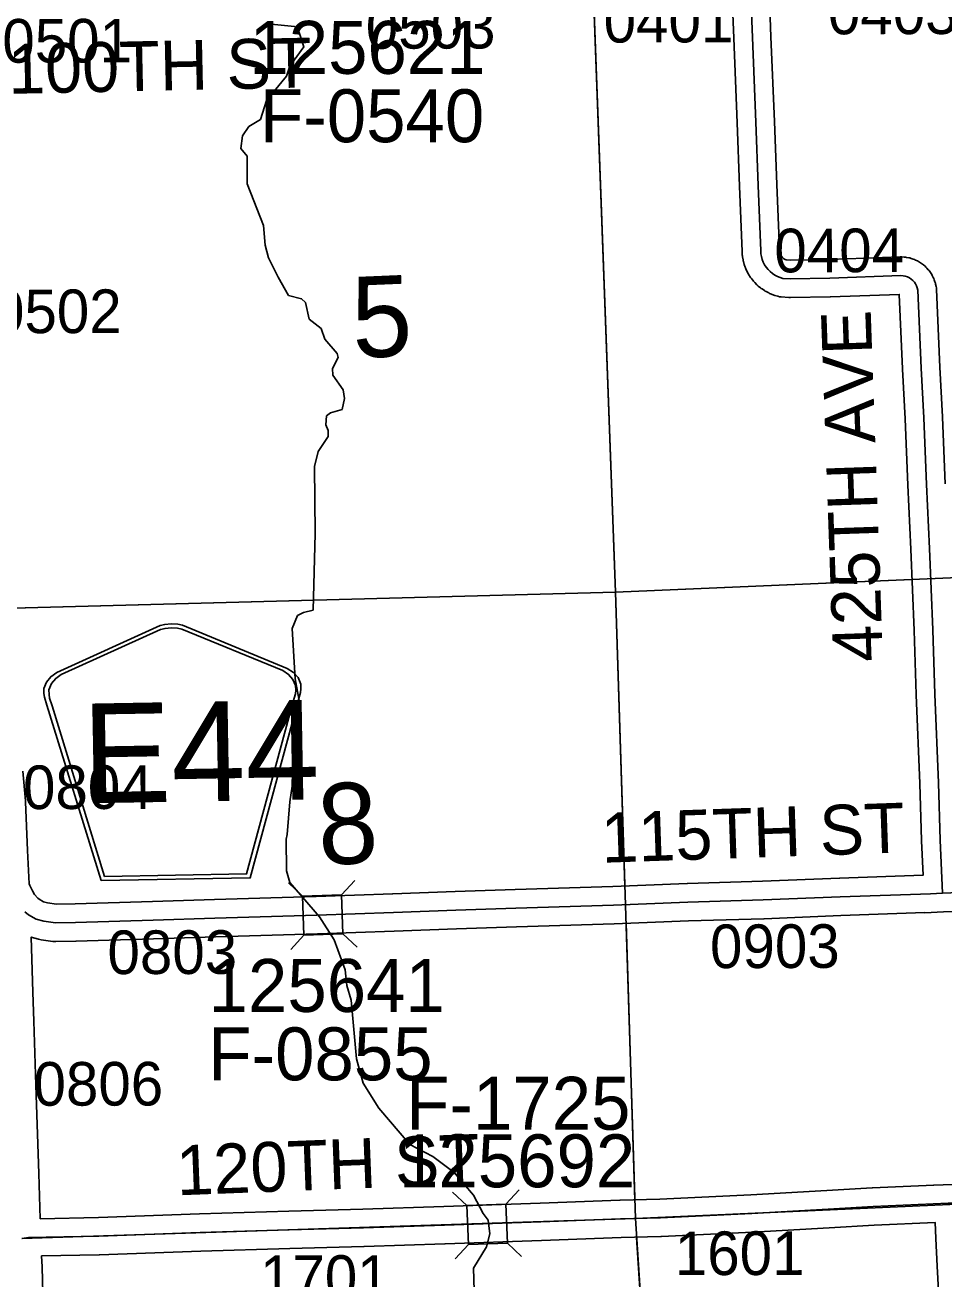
# Model space of a CAD drawing. Extents: x 128.7 to 185.5, y -21.4 to 12.6.
# Drawn here: x 164.812 to 166.287, y 3.333 to 5.346 of the extents above; entities that cross this region are included whole.
import ezdxf

# ---------------------------------------------------------------- set-up
doc = ezdxf.new("R2010")
doc.units = 0
for name, color, linetype in [('tdCoHydroRiver', 7, 'Continuous'), ('tdCoSecRdNmbr', 7, 'Continuous'), ('tdCoSecRdTxt', 7, 'Continuous'), ('tdCoSecRteBand', 7, 'Continuous'), ('tdCoSecRteCL', 7, 'Continuous'), ('tdCoSectLine', 7, 'Continuous'), ('tdCoSectLinePart', 7, 'Continuous'), ('tdCoSectNmbr', 7, 'Continuous'), ('tdCoShieldCoRteHrd', 7, 'Continuous'), ('tdCoStrucSec', 7, 'Continuous'), ('tdCoStrucSecCoName', 7, 'Continuous'), ('tdCoStrucSecFHWANum', 7, 'Continuous'), ('tdCoSurfAsphalt', 7, 'Continuous'), ('tdCoSurfGravel', 7, 'Continuous')]:
    doc.layers.add(name, color=color, linetype=linetype)

msp = doc.modelspace()

# ---------------------------------------------------------------- linework, layer by layer
at = {"layer": 'tdCoHydroRiver'}
msp.add_lwpolyline([(165.5328, 3.3147), (165.5314, 3.3509), (165.5523, 3.3849), (165.5578, 3.4056), (165.5554, 3.4276), (165.5471, 3.4384), (165.5318, 3.4678), (165.5004, 3.5045), (165.4663, 3.5301), (165.4293, 3.5492), (165.3798, 3.6074), (165.3546, 3.6475), (165.3437, 3.6866), (165.3354, 3.781), (165.3282, 3.8044), (165.3257, 3.8296), (165.3081, 3.8779), (165.2846, 3.9149), (165.2368, 3.97), (165.2313, 3.9887), (165.231, 4.0392), (165.2323, 4.0472), (165.2367, 4.0994), (165.2405, 4.1248), (165.2412, 4.147), (165.2478, 4.182), (165.253, 4.2564), (165.2451, 4.2971), (165.2406, 4.3775), (165.2492, 4.3983), (165.2585, 4.4034), (165.2742, 4.4071), (165.2775, 4.5304), (165.2766, 4.6378), (165.2821, 4.6616), (165.2985, 4.6859), (165.2982, 4.6954), (165.2947, 4.7047), (165.2957, 4.719), (165.3018, 4.724), (165.3206, 4.7294), (165.3247, 4.7469), (165.3226, 4.761), (165.3059, 4.7841), (165.3055, 4.7951), (165.3143, 4.8128), (165.3125, 4.8191), (165.2927, 4.842), (165.2873, 4.8592), (165.2678, 4.8743), (165.2621, 4.9009), (165.2556, 4.907), (165.2348, 4.9125), (165.2179, 4.9419), (165.2026, 4.9729), (165.1971, 4.9932), (165.1943, 5.0247), (165.1682, 5.0916), (165.1681, 5.1358), (165.1582, 5.1481), (165.1605, 5.1687), (165.1711, 5.1833), (165.1896, 5.195), (165.1995, 5.2254), (165.2312, 5.2645), (165.2369, 5.2805), (165.2594, 5.3113), (165.2506, 5.3378), (165.244, 5.3439), (165.2012, 5.3486)], dxfattribs=at)
at = {"layer": 'tdCoSecRteBand'}
for points in [[(164.8622, 3.9351), (164.8919, 3.9358), (165.0163, 3.9395), (165.1157, 3.9424), (165.2793, 3.9474), (165.402, 3.9518), (165.4021, 3.9518), (165.4021, 3.9518), (165.5024, 3.9552), (165.5986, 3.9587), (165.5987, 3.9587), (165.5987, 3.9587), (165.7555, 3.9636), (165.8748, 3.9681), (165.8749, 3.9681), (165.875, 3.9681), (165.9959, 3.9718), (166.1193, 3.9767), (166.1194, 3.9767), (166.1194, 3.9767), (166.2535, 3.9815), (166.251, 4.0366), (166.251, 4.0369), (166.251, 4.0371), (166.2485, 4.1287), (166.2426, 4.2712), (166.2426, 4.2713), (166.2426, 4.2715), (166.2391, 4.3744), (166.2337, 4.5049), (166.229, 4.6075), (166.229, 4.6075), (166.229, 4.6076), (166.2246, 4.7145), (166.2204, 4.7942), (166.2204, 4.7943), (166.2204, 4.7945), (166.2152, 4.9141), (166.105, 4.91), (166.1047, 4.91), (166.1045, 4.91), (166.0409, 4.9088), (166.0393, 4.9088), (166.0378, 4.9089), (166.0259, 4.9099), (166.023, 4.9101), (166.0201, 4.911), (166.0156, 4.9123), (166.0141, 4.9127), (166.0127, 4.9133), (166.0083, 4.915), (166.0069, 4.9156), (166.0056, 4.9163), (166.0014, 4.9185), (166.0001, 4.9192), (165.9988, 4.9201), (165.9949, 4.9227), (165.9936, 4.9235), (165.9924, 4.9245), (165.9888, 4.9275), (165.9876, 4.9285), (165.9866, 4.9295), (165.9833, 4.9329), (165.9822, 4.934), (165.9812, 4.9352), (165.9783, 4.9388), (165.9773, 4.94), (165.9765, 4.9413), (165.974, 4.9452), (165.9731, 4.9465), (165.9724, 4.9479), (165.9703, 4.952), (165.9696, 4.9534), (165.969, 4.9548), (165.9673, 4.9592), (165.9668, 4.9606), (165.9664, 4.9621), (165.9651, 4.9666), (165.9647, 4.9681), (165.9645, 4.9696), (165.9637, 4.9742), (165.9634, 4.9757), (165.9633, 4.9772), (165.963, 4.9819), (165.963, 4.9823), (165.963, 4.9827), (165.9588, 5.0878), (165.9588, 5.0878), (165.9588, 5.0878), (165.9548, 5.1894), (165.9494, 5.3253), (165.9494, 5.3253), (165.9494, 5.3254), (165.9466, 5.4041)], [(166.0066, 5.4063), (166.0093, 5.3276), (166.0148, 5.1918), (166.0148, 5.1918), (166.0148, 5.1917), (166.0187, 5.0902), (166.0229, 4.9855), (166.0231, 4.9828), (166.0233, 4.9812), (166.0238, 4.9796), (166.0244, 4.9781), (166.0251, 4.9766), (166.026, 4.9752), (166.027, 4.974), (166.0282, 4.9728), (166.0294, 4.9718), (166.0308, 4.9708), (166.0323, 4.9701), (166.0338, 4.9695), (166.0339, 4.9694), (166.0412, 4.9688), (166.1031, 4.97), (166.2167, 4.9742), (166.2181, 4.9742), (166.2195, 4.9742), (166.2231, 4.974), (166.2251, 4.9739), (166.227, 4.9735), (166.2305, 4.9728), (166.2324, 4.9725), (166.2343, 4.9718), (166.2377, 4.9707), (166.2395, 4.9701), (166.2413, 4.9692), (166.2445, 4.9677), (166.2463, 4.9668), (166.2479, 4.9658), (166.2509, 4.9638), (166.2525, 4.9627), (166.254, 4.9614), (166.2567, 4.9591), (166.2582, 4.9578), (166.2595, 4.9564), (166.2619, 4.9537), (166.2632, 4.9522), (166.2643, 4.9506), (166.2663, 4.9477), (166.2674, 4.946), (166.2683, 4.9443), (166.2699, 4.9411), (166.2708, 4.9393), (166.2714, 4.9375), (166.2726, 4.9341), (166.2732, 4.9323), (166.2736, 4.9303), (166.2743, 4.9268), (166.2748, 4.9245), (166.2749, 4.9221), (166.2804, 4.7972), (166.2845, 4.7174), (166.2845, 4.7173), (166.2846, 4.7171), (166.289, 4.6101)], [(164.8082, 4.1488), (164.8121, 4.1008), (164.8121, 4.1002), (164.8121, 4.0996), (164.8153, 4.0212), (164.8183, 3.9679), (164.8192, 3.965), (164.8235, 3.9567), (164.8267, 3.9508), (164.8267, 3.9507), (164.8323, 3.9446), (164.8342, 3.943), (164.8411, 3.9391), (164.8479, 3.9372), (164.8622, 3.9351)], [(166.316, 3.9239), (166.2861, 3.9227), (166.2562, 3.9213), (166.2562, 3.9215), (166.2561, 3.9215), (166.2561, 3.9215), (166.1216, 3.9167), (165.9982, 3.9118), (165.998, 3.9118), (165.9979, 3.9118), (165.8769, 3.9081), (165.7576, 3.9037), (165.7575, 3.9037), (165.7575, 3.9037), (165.6007, 3.8987), (165.5046, 3.8953), (165.5045, 3.8953), (165.5045, 3.8953), (165.4042, 3.8918), (165.2814, 3.8874), (165.2813, 3.8874), (165.2812, 3.8874), (165.1175, 3.8825), (165.1175, 3.8825), (165.1175, 3.8825), (165.0181, 3.8795), (164.8935, 3.8758), (164.8934, 3.8758), (164.8933, 3.8758), (164.861, 3.8751), (164.8585, 3.875), (164.856, 3.8754), (164.8373, 3.8781), (164.8353, 3.8784), (164.8334, 3.8789), (164.8215, 3.8823), (164.8242, 3.7941), (164.8242, 3.794), (164.8242, 3.794), (164.8255, 3.7475), (164.8292, 3.6446), (164.8292, 3.6445), (164.8292, 3.6444), (164.8336, 3.5026), (164.8359, 3.4302)], [(164.8359, 3.4302), (164.9295, 3.4319), (165.0915, 3.4378), (165.0916, 3.4378), (165.0916, 3.4378), (165.2349, 3.4422), (165.2349, 3.4422), (165.235, 3.4422), (165.3541, 3.4457), (165.4839, 3.4496), (165.6387, 3.455), (165.7667, 3.4597), (165.7668, 3.4597), (165.767, 3.4597), (165.8308, 3.4615), (165.9768, 3.4683), (166.0992, 3.4755), (166.0992, 3.4755), (166.0992, 3.4755), (166.1717, 3.4797), (166.1719, 3.4797), (166.1722, 3.4797), (166.2706, 3.4839), (166.2706, 3.4841), (166.3005, 3.4852)], [(166.2802, 3.275), (166.2762, 3.3542), (166.274, 3.3985), (166.274, 3.3987), (166.274, 3.3988), (166.273, 3.424), (166.175, 3.4198), (166.1027, 3.4156), (165.9801, 3.4084), (165.98, 3.4084), (165.9798, 3.4084), (165.8333, 3.4015), (165.833, 3.4015), (165.8327, 3.4015), (165.7687, 3.3998), (165.6409, 3.3951), (165.6409, 3.3951), (165.6408, 3.3951), (165.486, 3.3897), (165.4859, 3.3897), (165.4858, 3.3897), (165.3559, 3.3857), (165.3558, 3.3857), (165.3558, 3.3857), (165.2367, 3.3823), (165.0936, 3.3778), (164.9314, 3.3719), (164.9311, 3.3719), (164.9308, 3.3719), (164.8383, 3.3703), (164.839, 3.3531), (164.839, 3.3528), (164.839, 3.3525), (164.8413, 3.2689)]]:
    msp.add_lwpolyline(points, dxfattribs=at)
at = {"layer": 'tdCoSecRteCL'}
for points in [[(166.2849, 3.9527), (166.281, 4.0379), (166.2785, 4.1297), (166.2726, 4.2725), (166.2691, 4.3755), (166.2637, 4.5062), (166.259, 4.6088), (166.2546, 4.7159), (166.2504, 4.7958), (166.245, 4.9208), (166.2442, 4.9243), (166.2431, 4.9276), (166.2415, 4.9308), (166.2395, 4.9338), (166.2371, 4.9364), (166.2344, 4.9387), (166.2315, 4.9407), (166.2283, 4.9422), (166.2249, 4.9433), (166.2214, 4.944), (166.2178, 4.9442), (166.1039, 4.94), (166.0403, 4.9388), (166.0284, 4.9398), (166.0239, 4.9411), (166.0196, 4.9428), (166.0154, 4.945), (166.0115, 4.9476), (166.0079, 4.9506), (166.0046, 4.954), (166.0017, 4.9576), (165.9991, 4.9616), (165.997, 4.9657), (165.9953, 4.9701), (165.994, 4.9746), (165.9932, 4.9792), (165.9929, 4.9839), (165.9887, 5.089), (165.9848, 5.1906), (165.9794, 5.3265), (165.9756, 5.4352)], [(164.8115, 3.9228), (164.8172, 3.9181), (164.8295, 3.9112), (164.8416, 3.9078), (164.8603, 3.905), (164.8927, 3.9058), (165.0172, 3.9095), (165.1166, 3.9124), (165.2803, 3.9174), (165.4031, 3.9218), (165.5035, 3.9253), (165.5997, 3.9287), (165.7565, 3.9337), (165.8759, 3.9381), (165.997, 3.9418), (166.1205, 3.9467), (166.2655, 3.9519), (166.2849, 3.9527)], [(166.2849, 3.9527), (166.3659, 3.9558), (166.5413, 3.9611)], [(164.807, 3.3986), (164.8171, 3.3999), (164.9303, 3.4019), (165.0926, 3.4078), (165.2358, 3.4122), (165.355, 3.4157), (165.4849, 3.4196), (165.6398, 3.4251), (165.7678, 3.4298), (165.8319, 3.4315), (165.9784, 3.4384), (166.1009, 3.4455), (166.1734, 3.4497), (166.2938, 3.4549), (166.3018, 3.4553)]]:
    msp.add_lwpolyline(points, dxfattribs=at)
at = {"layer": 'tdCoSectLine'}
for points in [[(165.7235, 5.4225), (165.7597, 4.436)], [(165.7597, 4.436), (166.7733, 4.4796)], [(164.7715, 4.4096), (165.7597, 4.436)], [(165.7597, 4.436), (165.7916, 3.4304)], [(165.7916, 3.4304), (166.8133, 3.4762)], [(164.8066, 3.3986), (165.7916, 3.4304)], [(165.7916, 3.4304), (165.8561, 2.4372)]]:
    msp.add_lwpolyline(points, dxfattribs=at)
at = {"layer": 'tdCoSectLinePart'}
for points in [[(165.7244, 5.3967), (165.7597, 4.436)], [(165.7597, 4.436), (166.2353, 4.4565)], [(164.7922, 4.4101), (165.7597, 4.436)], [(165.7597, 4.436), (165.7747, 3.9642)], [(165.7766, 3.9047), (165.7907, 3.4601)], [(165.7936, 3.4002), (165.8219, 2.9644)]]:
    msp.add_lwpolyline(points, dxfattribs=at)
at = {"layer": 'tdCoShieldCoRteHrd'}
for points in [[(164.9337, 3.9731), (164.8468, 4.2546), (164.8427, 4.2676), (164.8419, 4.2735), (164.8417, 4.2813), (164.8458, 4.2917), (164.8529, 4.3003), (164.8624, 4.3072), (165.0284, 4.3824), (165.0358, 4.3842), (165.0462, 4.3853), (165.0567, 4.3846), (165.0642, 4.3831), (165.2327, 4.3136), (165.2424, 4.3071), (165.2499, 4.2988), (165.2543, 4.2885), (165.2544, 4.2807), (165.2538, 4.2748), (165.2501, 4.2616), (165.1731, 3.9773)], [(164.9394, 3.9796), (164.8549, 4.2534), (164.8509, 4.266), (164.8501, 4.2716), (164.85, 4.2791), (164.8539, 4.2891), (164.8608, 4.2974), (164.8698, 4.3039), (165.0292, 4.3762), (165.0364, 4.3779), (165.0464, 4.3789), (165.0564, 4.3782), (165.0636, 4.3768), (165.2254, 4.3101), (165.2347, 4.3039), (165.2418, 4.2959), (165.2461, 4.286), (165.2462, 4.2785), (165.2456, 4.2729), (165.2421, 4.2602), (165.1672, 3.9836)]]:
    msp.add_lwpolyline(points, close=True, dxfattribs=at)
at = {"layer": 'tdCoStrucSec'}
for p, q in [((165.2573, 3.9479), (165.2344, 3.9692)), ((165.3198, 3.9501), (165.3412, 3.9731)), ((165.2595, 3.8853), (165.2382, 3.8624)), ((165.3221, 3.8876), (165.345, 3.8663)), ((165.5211, 3.4512), (165.4982, 3.4725)), ((165.5837, 3.4534), (165.605, 3.4764)), ((165.5234, 3.3886), (165.5021, 3.3657)), ((165.586, 3.3909), (165.6089, 3.3696))]:
    msp.add_line(p, q, dxfattribs=at)
for points in [[(165.2573, 3.9479), (165.3198, 3.9501), (165.3221, 3.8876), (165.2595, 3.8853)], [(165.5211, 3.4512), (165.5837, 3.4534), (165.586, 3.3909), (165.5234, 3.3886)]]:
    msp.add_lwpolyline(points, close=True, dxfattribs=at)
at = {"layer": 'tdCoSurfAsphalt'}
msp.add_lwpolyline([(164.8115, 3.9228), (164.8172, 3.9181), (164.8295, 3.9112), (164.8416, 3.9078), (164.8603, 3.905), (164.8927, 3.9058), (165.0172, 3.9095), (165.1166, 3.9124), (165.2803, 3.9174), (165.4031, 3.9218), (165.5035, 3.9253), (165.5997, 3.9287), (165.7565, 3.9337), (165.8759, 3.9381), (165.997, 3.9418), (166.1205, 3.9467), (166.2655, 3.9519), (166.2849, 3.9527), (166.3659, 3.9558)], dxfattribs=at)
at = {"layer": 'tdCoSurfGravel'}
for points in [[(166.2849, 3.9527), (166.281, 4.0379), (166.2785, 4.1297), (166.2726, 4.2725), (166.2691, 4.3755), (166.2637, 4.5062), (166.259, 4.6088), (166.2546, 4.7159), (166.2504, 4.7958), (166.245, 4.9208), (166.2442, 4.9243), (166.2431, 4.9276), (166.2415, 4.9308), (166.2395, 4.9338), (166.2371, 4.9364), (166.2344, 4.9387), (166.2315, 4.9407), (166.2283, 4.9422), (166.2249, 4.9433), (166.2214, 4.944), (166.2178, 4.9442), (166.1039, 4.94), (166.0403, 4.9388), (166.0284, 4.9398), (166.0239, 4.9411), (166.0196, 4.9428), (166.0154, 4.945), (166.0115, 4.9476), (166.0079, 4.9506), (166.0046, 4.954), (166.0017, 4.9576), (165.9991, 4.9616), (165.997, 4.9657), (165.9953, 4.9701), (165.994, 4.9746), (165.9932, 4.9792), (165.9929, 4.9839), (165.9887, 5.089), (165.9848, 5.1906), (165.9794, 5.3265), (165.9756, 5.4352)], [(164.807, 3.3986), (164.8171, 3.3999), (164.9303, 3.4019), (165.0926, 3.4078), (165.2358, 3.4122), (165.355, 3.4157), (165.4849, 3.4196), (165.6398, 3.4251), (165.7678, 3.4298), (165.8319, 3.4315), (165.9784, 3.4384), (166.1009, 3.4455), (166.1734, 3.4497), (166.2938, 3.4549), (166.3018, 3.4553), (166.4326, 3.4613), (166.5369, 3.4638), (166.5627, 3.4648)]]:
    msp.add_lwpolyline(points, dxfattribs=at)

# ---------------------------------------------------------------- texts
at = {"layer": 'tdCoSecRdNmbr'}
for s, rotation, p in [('0403', 0.1255, (166.1008, 5.3316)), ('0503', 0.1249, (165.3588, 5.3084)), ('0401', 0.1252, (165.7407, 5.3183)), ('0501', 0.1245, (164.7752, 5.286)), ('0404', 0.1254, (166.0148, 4.9494)), ('0502', 0.1245, (164.7586, 4.8516)), ('0804', 0.1245, (164.8084, 4.0877)), ('0803', 0.1246, (164.944, 3.8228)), ('0903', 0.1253, (165.9115, 3.8324)), ('0806', 0.1245, (164.8253, 3.6115)), ('1601', 0.1253, (165.855, 3.3395)), ('1701', 0.1248, (165.1889, 3.3012))]:
    msp.add_text(s, height=0.07, rotation=rotation, dxfattribs=at).set_placement(p)
at = {"layer": 'tdCoSecRdTxt'}
for s, rotation, p in [('100TH ST', 1.2347, (164.7851, 5.2359)), ('425TH AVE', 92, (166.1891, 4.3252)), ('115TH ST', 1.9708, (165.738, 4.0015)), ('120TH ST', 2.2249, (165.056, 3.4676))]:
    msp.add_text(s, height=0.08, rotation=rotation, dxfattribs=at).set_placement(p)
at = {"layer": 'tdCoSectNmbr'}
for s, rotation, p in [('5', 2.4132, (165.3386, 4.8118)), ('8', 2.4131, (165.284, 3.9979))]:
    msp.add_text(s, height=0.13, rotation=rotation, dxfattribs=at).set_placement(p)
at = {"layer": 'tdCoShieldCoRteHrd'}
msp.add_text('E44', height=0.16, rotation=1, dxfattribs=at).set_placement((164.9048, 4.0969))
at = {"layer": 'tdCoStrucSecCoName'}
for s, p in [('F-0540', (165.1888, 5.1583)), ('F-0855', (165.1058, 3.6523)), ('F-1725', (165.4235, 3.573))]:
    msp.add_text(s, height=0.085, dxfattribs=at).set_placement(p)
at = {"layer": 'tdCoStrucSecFHWANum'}
for s, p in [('125621', (165.1718, 5.2681)), ('125641', (165.1063, 3.7621)), ('125692', (165.4121, 3.4806))]:
    msp.add_text(s, height=0.085, dxfattribs=at).set_placement(p)

doc.saveas('drawing.dxf')
